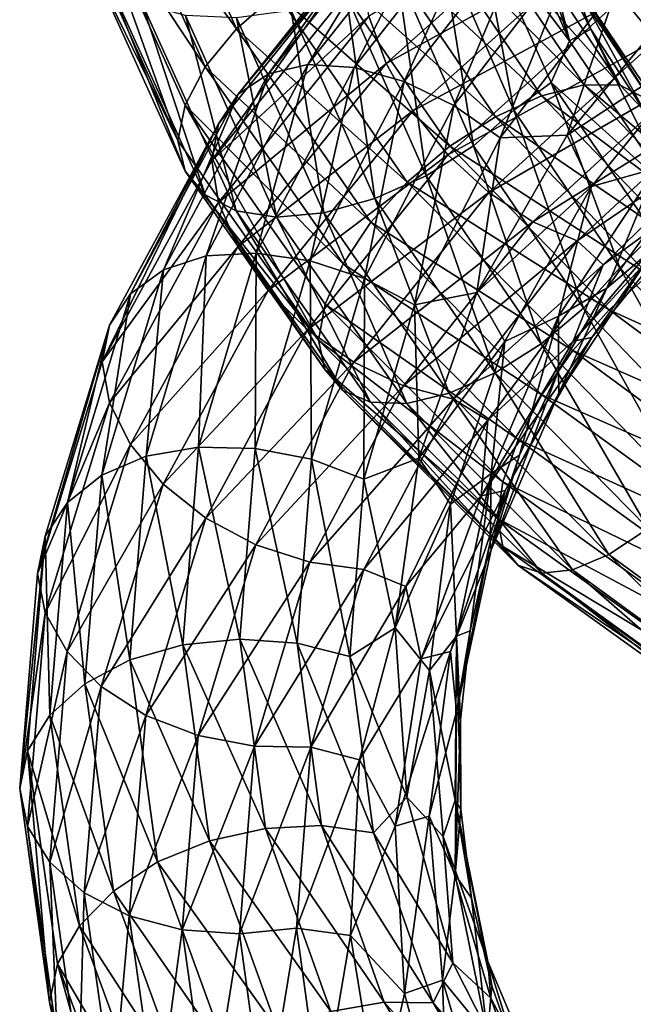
# Model space of a CAD drawing. Header units: metres. Extents: x -109 to 109, y -452 to 89.
# Tile 361 of 656: x -19 to -11, y -68 to -55. Entities that reach past the tile are written whole.
import ezdxf

# ---------------------------------------------------------------- set-up
doc = ezdxf.new("R2010")
doc.units = ezdxf.units.M
doc.layers.add('solid_K244270000C71_000', color=7, linetype='CONTINUOUS')
doc.layers.add('solid_k244270000c71_000_02', color=7, linetype='CONTINUOUS')

msp = doc.modelspace()

# ---------------------------------------------------------------- linework, layer by layer
at = {"layer": 'solid_K244270000C71_000'}
for points in [[(-17.457325, -52.710278, 802.658447), (-16.28578, -55.325188, 801.085754), (-17.874519, -53.138027, 802.952209)], [(-15.780968, -54.884029, 800.970581), (-16.28578, -55.325188, 801.085754), (-17.457325, -52.710278, 802.658447)], [(-17.874519, -53.138027, 802.952209), (-16.674976, -55.801666, 801.324402), (-18.142958, -53.586948, 803.332092)], [(-16.28578, -55.325188, 801.085754), (-16.674976, -55.801666, 801.324402), (-17.874519, -53.138027, 802.952209)], [(-18.142958, -53.586948, 803.332092), (-17.016459, -56.720245, 802.089355), (-18.240644, -54.017143, 803.778503)], [(-18.142958, -53.586948, 803.332092), (-16.925402, -56.279591, 801.6651), (-17.016459, -56.720245, 802.089355)], [(-16.674976, -55.801666, 801.324402), (-16.925402, -56.279591, 801.6651), (-18.142958, -53.586948, 803.332092)], [(-18.240644, -54.017143, 803.778503), (-17.016459, -56.720245, 802.089355), (-18.144806, -54.420773, 804.245544)], [(-14.62984, -54.177624, 828.425537), (-16.509466, -56.512505, 826.81604), (-16.594, -56.970428, 827.303833)], [(-18.144806, -54.420773, 804.245544), (-16.927126, -57.103004, 802.561279), (-17.877977, -54.758606, 804.7276)], [(-17.016459, -56.720245, 802.089355), (-16.927126, -57.103004, 802.561279), (-18.144806, -54.420773, 804.245544)], [(-17.877977, -54.758606, 804.7276), (-16.678204, -57.402386, 803.066589), (-17.462147, -55.012825, 805.180908)], [(-16.927126, -57.103004, 802.561279), (-16.678204, -57.402386, 803.066589), (-17.877977, -54.758606, 804.7276)], [(-15.780968, -54.884029, 800.970581), (-14.15202, -57.240681, 799.616028), (-16.28578, -55.325188, 801.085754)], [(-17.462147, -55.012825, 805.180908), (-16.290279, -57.600372, 803.562073), (-16.922134, -55.161518, 805.572388)], [(-16.678204, -57.402386, 803.066589), (-16.290279, -57.600372, 803.562073), (-17.462147, -55.012825, 805.180908)], [(-16.922134, -55.161518, 805.572388), (-15.786507, -57.678551, 804.012146), (-16.286814, -55.187733, 805.872498)], [(-16.290279, -57.600372, 803.562073), (-15.786507, -57.678551, 804.012146), (-16.922134, -55.161518, 805.572388)], [(-15.786507, -57.678551, 804.012146), (-15.193821, -57.623795, 804.384277), (-16.286814, -55.187733, 805.872498)], [(-16.28578, -55.325188, 801.085754), (-14.604726, -57.741615, 799.668884), (-16.674976, -55.801666, 801.324402)], [(-14.15202, -57.240681, 799.616028), (-14.604726, -57.741615, 799.668884), (-16.28578, -55.325188, 801.085754)], [(-16.674976, -55.801666, 801.324402), (-14.953749, -58.262466, 799.856689), (-16.925402, -56.279591, 801.6651)], [(-14.604726, -57.741615, 799.668884), (-14.953749, -58.262466, 799.856689), (-16.674976, -55.801666, 801.324402)], [(-15.885564, -55.890202, 825.769592), (-17.197189, -58.338905, 824.033386), (-16.265196, -56.143818, 826.292175)], [(-16.265196, -56.143818, 826.292175), (-17.608168, -58.635906, 824.498291), (-16.509466, -56.512505, 826.81604)], [(-17.197189, -58.338905, 824.033386), (-17.608168, -58.635906, 824.498291), (-16.265196, -56.143818, 826.292175)], [(-16.925402, -56.279591, 801.6651), (-15.259526, -59.215809, 800.565918), (-17.016459, -56.720245, 802.089355)], [(-14.953749, -58.262466, 799.856689), (-15.178324, -58.766815, 800.161316), (-16.925402, -56.279591, 801.6651)], [(-16.509466, -56.512505, 826.81604), (-17.963097, -59.488453, 825.453003), (-16.594, -56.970428, 827.303833)], [(-16.509466, -56.512505, 826.81604), (-17.872606, -59.02993, 824.981567), (-17.963097, -59.488453, 825.453003)], [(-17.608168, -58.635906, 824.498291), (-17.872606, -59.02993, 824.981567), (-16.509466, -56.512505, 826.81604)], [(-17.016459, -56.720245, 802.089355), (-15.259526, -59.215809, 800.565918), (-16.927126, -57.103004, 802.561279)], [(-16.594, -56.970428, 827.303833), (-17.963097, -59.488453, 825.453003), (-16.511148, -57.494419, 827.711426)], [(-16.927126, -57.103004, 802.561279), (-15.179869, -59.580837, 801.041504), (-16.678204, -57.402386, 803.066589)], [(-15.259526, -59.215809, 800.565918), (-15.179869, -59.580837, 801.041504), (-16.927126, -57.103004, 802.561279)], [(-16.678204, -57.402386, 803.066589), (-14.956642, -59.84528, 801.568298), (-16.290279, -57.600372, 803.562073)], [(-15.179869, -59.580837, 801.041504), (-14.956642, -59.84528, 801.568298), (-16.678204, -57.402386, 803.066589)], [(-17.963097, -59.488453, 825.453003), (-17.874426, -60.000351, 825.86084), (-16.511148, -57.494419, 827.711426)], [(-16.511148, -57.494419, 827.711426), (-17.874426, -60.000351, 825.86084), (-16.268343, -58.050297, 828.030701)], [(-14.956642, -59.84528, 801.568298), (-14.60876, -59.992153, 802.1026), (-16.290279, -57.600372, 803.562073)], [(-17.874426, -60.000351, 825.86084), (-17.611574, -60.520451, 826.20575), (-16.268343, -58.050297, 828.030701)], [(-16.664125, -58.163475, 823.621887), (-17.412989, -60.66383, 821.811279), (-17.197189, -58.338905, 824.033386)], [(-16.758245, -60.552666, 821.570618), (-17.412989, -60.66383, 821.811279), (-16.664125, -58.163475, 823.621887)], [(-16.037539, -58.127708, 823.294922), (-16.758245, -60.552666, 821.570618), (-16.664125, -58.163475, 823.621887)], [(-17.197189, -58.338905, 824.033386), (-17.970009, -60.901443, 822.146851), (-17.608168, -58.635906, 824.498291)], [(-17.412989, -60.66383, 821.811279), (-17.970009, -60.901443, 822.146851), (-17.197189, -58.338905, 824.033386)], [(-17.608168, -58.635906, 824.498291), (-18.399454, -61.244125, 822.550232), (-17.872606, -59.02993, 824.981567)], [(-17.970009, -60.901443, 822.146851), (-18.399454, -61.244125, 822.550232), (-17.608168, -58.635906, 824.498291)], [(-17.872606, -59.02993, 824.981567), (-18.772438, -62.130226, 823.439453), (-17.963097, -59.488453, 825.453003)], [(-17.872606, -59.02993, 824.981567), (-18.675777, -61.664738, 822.990295), (-18.772438, -62.130226, 823.439453)], [(-18.399454, -61.244125, 822.550232), (-18.675777, -61.664738, 822.990295), (-17.872606, -59.02993, 824.981567)], [(-17.963097, -59.488453, 825.453003), (-18.772438, -62.130226, 823.439453), (-17.874426, -60.000351, 825.86084)], [(-18.772438, -62.130226, 823.439453), (-18.677679, -62.622677, 823.8526), (-17.874426, -60.000351, 825.86084)], [(-17.874426, -60.000351, 825.86084), (-18.677679, -62.622677, 823.8526), (-17.611574, -60.520451, 826.20575)], [(-18.677679, -62.622677, 823.8526), (-18.403015, -63.104839, 824.225159), (-17.611574, -60.520451, 826.20575)], [(-17.611574, -60.520451, 826.20575), (-18.403015, -63.104839, 824.225159), (-17.201941, -61.013031, 826.456177)], [(-16.758245, -60.552666, 821.570618), (-16.955965, -63.020744, 819.773438), (-17.412989, -60.66383, 821.811279)], [(-16.24205, -62.950851, 819.731567), (-16.955965, -63.020744, 819.773438), (-16.758245, -60.552666, 821.570618)], [(-16.052654, -60.567463, 821.435059), (-16.24205, -62.950851, 819.731567), (-16.758245, -60.552666, 821.570618)], [(-17.412989, -60.66383, 821.811279), (-17.618435, -63.208855, 819.924988), (-17.970009, -60.901443, 822.146851)], [(-16.955965, -63.020744, 819.773438), (-17.618435, -63.208855, 819.924988), (-17.412989, -60.66383, 821.811279)], [(-17.970009, -60.901443, 822.146851), (-18.182026, -63.509888, 820.182129), (-18.399454, -61.244125, 822.550232)], [(-17.618435, -63.208855, 819.924988), (-18.182026, -63.509888, 820.182129), (-17.970009, -60.901443, 822.146851)], [(-18.403015, -63.104839, 824.225159), (-17.974972, -63.54269, 824.524353), (-17.201941, -61.013031, 826.456177)], [(-17.201941, -61.013031, 826.456177), (-17.974972, -63.54269, 824.524353), (-16.669975, -61.440777, 826.591125)], [(-18.399454, -61.244125, 822.550232), (-18.616539, -63.899105, 820.522034), (-18.675777, -61.664738, 822.990295)], [(-18.182026, -63.509888, 820.182129), (-18.616539, -63.899105, 820.522034), (-18.399454, -61.244125, 822.550232)], [(-17.974972, -63.54269, 824.524353), (-17.419102, -63.902344, 824.72644), (-16.669975, -61.440777, 826.591125)], [(-18.675777, -61.664738, 822.990295), (-18.995094, -64.816437, 821.345947), (-18.772438, -62.130226, 823.439453)], [(-18.675777, -61.664738, 822.990295), (-18.896122, -64.346748, 820.917603), (-18.995094, -64.816437, 821.345947)], [(-18.616539, -63.899105, 820.522034), (-18.896122, -64.346748, 820.917603), (-18.675777, -61.664738, 822.990295)], [(-18.772438, -62.130226, 823.439453), (-18.995094, -64.816437, 821.345947), (-18.677679, -62.622677, 823.8526)], [(-18.995094, -64.816437, 821.345947), (-18.898046, -65.291695, 821.762634), (-18.677679, -62.622677, 823.8526)], [(-18.677679, -62.622677, 823.8526), (-18.898046, -65.291695, 821.762634), (-18.403015, -63.104839, 824.225159)], [(-16.24205, -62.950851, 819.731567), (-15.921534, -65.315086, 818.023621), (-16.955965, -63.020744, 819.773438)], [(-15.22196, -65.278961, 818.182495), (-15.921534, -65.315086, 818.023621), (-16.24205, -62.950851, 819.731567)], [(-15.528394, -62.999866, 819.798645), (-15.22196, -65.278961, 818.182495), (-16.24205, -62.950851, 819.731567)], [(-16.955965, -63.020744, 819.773438), (-16.621361, -65.468781, 817.97168), (-17.618435, -63.208855, 819.924988)], [(-15.921534, -65.315086, 818.023621), (-16.621361, -65.468781, 817.97168), (-16.955965, -63.020744, 819.773438)], [(-18.898046, -65.291695, 821.762634), (-18.620142, -65.735008, 822.16394), (-18.403015, -63.104839, 824.225159)], [(-18.403015, -63.104839, 824.225159), (-18.620142, -65.735008, 822.16394), (-17.974972, -63.54269, 824.524353)], [(-17.618435, -63.208855, 819.924988), (-17.270758, -65.732994, 818.034058), (-18.182026, -63.509888, 820.182129)], [(-16.621361, -65.468781, 817.97168), (-17.270758, -65.732994, 818.034058), (-17.618435, -63.208855, 819.924988)], [(-18.620142, -65.735008, 822.16394), (-18.187048, -66.11689, 822.51355), (-17.974972, -63.54269, 824.524353)], [(-18.182026, -63.509888, 820.182129), (-17.823227, -66.096733, 818.212646), (-18.616539, -63.899105, 820.522034)], [(-17.974972, -63.54269, 824.524353), (-18.187048, -66.11689, 822.51355), (-17.419102, -63.902344, 824.72644)], [(-17.270758, -65.732994, 818.034058), (-17.823227, -66.096733, 818.212646), (-18.182026, -63.509888, 820.182129)], [(-18.616539, -63.899105, 820.522034), (-18.249165, -66.531929, 818.489136), (-18.896122, -64.346748, 820.917603)], [(-17.823227, -66.096733, 818.212646), (-18.249165, -66.531929, 818.489136), (-18.616539, -63.899105, 820.522034)], [(-18.187048, -66.11689, 822.51355), (-17.624619, -66.406952, 822.785034), (-17.419102, -63.902344, 824.72644)], [(-17.419102, -63.902344, 824.72644), (-17.624619, -66.406952, 822.785034), (-16.765121, -64.154533, 824.812805)], [(-17.624619, -66.406952, 822.785034), (-16.962923, -66.579727, 822.956177), (-16.765121, -64.154533, 824.812805)], [(-18.896122, -64.346748, 820.917603), (-18.620613, -67.484665, 819.244019), (-18.995094, -64.816437, 821.345947)], [(-18.896122, -64.346748, 820.917603), (-18.523232, -67.006248, 818.840149), (-18.620613, -67.484665, 819.244019)], [(-18.249165, -66.531929, 818.489136), (-18.523232, -67.006248, 818.840149), (-18.896122, -64.346748, 820.917603)], [(-18.995094, -64.816437, 821.345947), (-18.620613, -67.484665, 819.244019), (-18.898046, -65.291695, 821.762634)], [(-18.898046, -65.291695, 821.762634), (-18.525118, -67.938164, 819.668091), (-18.620142, -65.735008, 822.16394)], [(-18.620613, -67.484665, 819.244019), (-18.525118, -67.938164, 819.668091), (-18.898046, -65.291695, 821.762634)], [(-15.921534, -65.315086, 818.023621), (-15.104782, -67.600304, 816.377441), (-16.621361, -65.468781, 817.97168)], [(-16.621361, -65.468781, 817.97168), (-15.768708, -67.834282, 816.234558), (-17.270758, -65.732994, 818.034058)], [(-15.104782, -67.600304, 816.377441), (-15.768708, -67.834282, 816.234558), (-16.621361, -65.468781, 817.97168)], [(-18.620142, -65.735008, 822.16394), (-18.252697, -68.342964, 820.098145), (-18.187048, -66.11689, 822.51355)], [(-18.525118, -67.938164, 819.668091), (-18.252697, -68.342964, 820.098145), (-18.620142, -65.735008, 822.16394)], [(-17.270758, -65.732994, 818.034058), (-16.384792, -68.171417, 816.210449), (-17.823227, -66.096733, 818.212646)], [(-15.768708, -67.834282, 816.234558), (-16.384792, -68.171417, 816.210449), (-17.270758, -65.732994, 818.034058)], [(-18.252697, -68.342964, 820.098145), (-17.82815, -68.669411, 820.498413), (-18.187048, -66.11689, 822.51355)], [(-17.823227, -66.096733, 818.212646), (-16.90892, -68.595215, 816.312866), (-18.249165, -66.531929, 818.489136)], [(-18.187048, -66.11689, 822.51355), (-17.82815, -68.669411, 820.498413), (-17.624619, -66.406952, 822.785034)], [(-16.384792, -68.171417, 816.210449), (-16.90892, -68.595215, 816.312866), (-17.823227, -66.096733, 818.212646)], [(-17.82815, -68.669411, 820.498413), (-17.276819, -68.890579, 820.839478), (-17.624619, -66.406952, 822.785034)], [(-17.624619, -66.406952, 822.785034), (-17.276819, -68.890579, 820.839478), (-16.962923, -66.579727, 822.956177)], [(-18.249165, -66.531929, 818.489136), (-17.313009, -69.07444, 816.527771), (-18.523232, -67.006248, 818.840149)], [(-16.90892, -68.595215, 816.312866), (-17.313009, -69.07444, 816.527771), (-18.249165, -66.531929, 818.489136)], [(-17.276819, -68.890579, 820.839478), (-16.628181, -68.984772, 821.095459), (-16.962923, -66.579727, 822.956177)], [(-16.962923, -66.579727, 822.956177), (-16.628181, -68.984772, 821.095459), (-16.249268, -66.630356, 823.022034)], [(-16.628181, -68.984772, 821.095459), (-15.928608, -68.952477, 821.255188), (-16.249268, -66.630356, 823.022034)], [(-18.523232, -67.006248, 818.840149), (-17.666725, -70.055733, 817.219971), (-18.620613, -67.484665, 819.244019)], [(-18.523232, -67.006248, 818.840149), (-17.573015, -69.574265, 816.835632), (-17.666725, -70.055733, 817.219971)], [(-17.313009, -69.07444, 816.527771), (-17.573015, -69.574265, 816.835632), (-18.523232, -67.006248, 818.840149)], [(-18.620613, -67.484665, 819.244019), (-17.666725, -70.055733, 817.219971), (-18.525118, -67.938164, 819.668091)]]:
    msp.add_3dface(points, dxfattribs=at)
at = {"layer": 'solid_k244270000c71_000_02'}
for points in [[(-13.008659, -53.465248, 805.182495), (-12.121258, -55.47496, 804.11377), (-12.869563, -53.152149, 804.670898)], [(-12.121258, -55.47496, 804.11377), (-12.420195, -54.2607, 804.085754), (-12.869563, -53.152149, 804.670898)], [(-13.008659, -53.465248, 805.182495), (-13.259777, -53.970875, 805.532288), (-12.121258, -55.47496, 804.11377)], [(-14.076969, -53.618393, 827.290344), (-15.885564, -55.890202, 825.769592), (-14.41338, -53.832249, 827.86499)], [(-15.393156, -55.77375, 825.286987), (-15.885564, -55.890202, 825.769592), (-14.076969, -53.618393, 827.290344)], [(-13.640623, -53.555893, 826.74353), (-15.393156, -55.77375, 825.286987), (-14.076969, -53.618393, 827.290344)], [(-14.814359, -55.809441, 824.879333), (-15.393156, -55.77375, 825.286987), (-13.640623, -53.555893, 826.74353)], [(-13.127723, -53.65686, 826.263184), (-14.814359, -55.809441, 824.879333), (-13.640623, -53.555893, 826.74353)], [(-14.190615, -55.98576, 824.568359), (-14.814359, -55.809441, 824.879333), (-13.127723, -53.65686, 826.263184)], [(-14.63133, -55.169617, 829.335999), (-14.416169, -55.757957, 829.632263), (-12.113534, -53.703251, 830.948608)], [(-12.113534, -53.703251, 830.948608), (-14.416169, -55.757957, 829.632263), (-11.83178, -54.335377, 831.078064)], [(-12.574992, -53.9049, 825.875977), (-14.190615, -55.98576, 824.568359), (-13.127723, -53.65686, 826.263184)], [(-14.41338, -53.832249, 827.86499), (-16.265196, -56.143818, 826.292175), (-14.62984, -54.177624, 828.425537)], [(-15.885564, -55.890202, 825.769592), (-16.265196, -56.143818, 826.292175), (-14.41338, -53.832249, 827.86499)], [(-11.465886, -54.93718, 831.045959), (-11.035413, -55.466228, 830.845947), (-8.591547, -53.824375, 831.711121)], [(-13.567096, -56.284809, 824.372131), (-14.190615, -55.98576, 824.568359), (-12.574992, -53.9049, 825.875977)], [(-13.316216, -53.974567, 801.791382), (-11.941686, -56.025642, 800.717834), (-13.908901, -54.036999, 801.4198)], [(-13.73895, -54.218914, 805.924072), (-12.816942, -56.341625, 804.743652), (-13.259777, -53.970875, 805.532288)], [(-12.022462, -54.276699, 825.605103), (-13.567096, -56.284809, 824.372131), (-12.574992, -53.9049, 825.875977)], [(-11.489914, -56.032524, 801.224976), (-11.941686, -56.025642, 800.717834), (-13.316216, -53.974567, 801.791382)], [(-12.812444, -54.045925, 802.245056), (-11.489914, -56.032524, 801.224976), (-13.316216, -53.974567, 801.791382)], [(-12.816942, -56.341625, 804.743652), (-12.35021, -55.998455, 804.433655), (-13.259777, -53.970875, 805.532288)], [(-12.121258, -55.47496, 804.11377), (-13.259777, -53.970875, 805.532288), (-12.35021, -55.998455, 804.433655)], [(-13.908901, -54.036999, 801.4198), (-12.473193, -56.162933, 800.28125), (-14.548129, -54.221195, 801.14917)], [(-11.941686, -56.025642, 800.717834), (-12.473193, -56.162933, 800.28125), (-13.908901, -54.036999, 801.4198)], [(-12.374939, -54.330578, 802.700073), (-11.489914, -56.032524, 801.224976), (-12.812444, -54.045925, 802.245056)], [(-14.62984, -54.177624, 828.425537), (-16.594, -56.970428, 827.303833), (-14.700625, -54.627518, 828.933472)], [(-16.265196, -56.143818, 826.292175), (-16.509466, -56.512505, 826.81604), (-14.62984, -54.177624, 828.425537)], [(-14.548129, -54.221195, 801.14917), (-13.046438, -56.426956, 799.938782), (-15.187588, -54.509373, 800.994568)], [(-12.473193, -56.162933, 800.28125), (-13.046438, -56.426956, 799.938782), (-14.548129, -54.221195, 801.14917)], [(-14.280077, -54.599148, 806.10083), (-13.321754, -56.786945, 804.852356), (-13.73895, -54.218914, 805.924072)], [(-13.321754, -56.786945, 804.852356), (-12.816942, -56.341625, 804.743652), (-13.73895, -54.218914, 805.924072)], [(-14.416169, -55.757957, 829.632263), (-14.080857, -56.349274, 829.796509), (-11.83178, -54.335377, 831.078064)], [(-11.83178, -54.335377, 831.078064), (-14.080857, -56.349274, 829.796509), (-11.465886, -54.93718, 831.045959)], [(-12.988975, -56.688961, 824.308289), (-13.567096, -56.284809, 824.372131), (-12.022462, -54.276699, 825.605103)], [(-11.510161, -54.749226, 825.473694), (-12.988975, -56.688961, 824.308289), (-12.022462, -54.276699, 825.605103)], [(-12.121258, -55.47496, 804.11377), (-11.857136, -55.331352, 803.53009), (-12.420195, -54.2607, 804.085754)], [(-12.125144, -54.631546, 803.212463), (-12.420195, -54.2607, 804.085754), (-11.857136, -55.331352, 803.53009)], [(-12.374939, -54.330578, 802.700073), (-11.092404, -56.238026, 801.73584), (-11.489914, -56.032524, 801.224976)], [(-12.125144, -54.631546, 803.212463), (-11.092404, -56.238026, 801.73584), (-12.374939, -54.330578, 802.700073)], [(-15.187588, -54.509373, 800.994568), (-13.619891, -56.794014, 799.710449), (-15.780968, -54.884029, 800.970581)], [(-13.046438, -56.426956, 799.938782), (-13.619891, -56.794014, 799.710449), (-15.187588, -54.509373, 800.994568)], [(-14.916142, -54.896275, 806.146912), (-13.915133, -57.161724, 804.820679), (-14.280077, -54.599148, 806.10083)], [(-13.915133, -57.161724, 804.820679), (-13.321754, -56.786945, 804.852356), (-14.280077, -54.599148, 806.10083)], [(-14.700625, -54.627518, 828.933472), (-16.594, -56.970428, 827.303833), (-14.63133, -55.169617, 829.335999)], [(-12.125144, -54.631546, 803.212463), (-11.857136, -55.331352, 803.53009), (-11.184837, -56.356232, 803.011475)], [(-12.125144, -54.631546, 803.212463), (-11.184837, -56.356232, 803.011475), (-10.868311, -56.504871, 802.271301)], [(-12.125144, -54.631546, 803.212463), (-10.868311, -56.504871, 802.271301), (-11.092404, -56.238026, 801.73584)], [(-11.510161, -54.749226, 825.473694), (-12.150691, -56.654633, 824.70575), (-12.988975, -56.688961, 824.308289)], [(-11.510161, -54.749226, 825.473694), (-10.647613, -54.837605, 825.751648), (-12.150691, -56.654633, 824.70575)], [(-10.395752, -55.506035, 825.870422), (-12.150691, -56.654633, 824.70575), (-10.647613, -54.837605, 825.751648)], [(-13.619891, -56.794014, 799.710449), (-14.15202, -57.240681, 799.616028), (-15.780968, -54.884029, 800.970581)], [(-15.601602, -55.09594, 806.067383), (-14.554593, -57.446144, 804.659119), (-14.916142, -54.896275, 806.146912)], [(-14.554593, -57.446144, 804.659119), (-13.915133, -57.161724, 804.820679), (-14.916142, -54.896275, 806.146912)], [(-14.080857, -56.349274, 829.796509), (-13.645411, -56.900078, 829.8125), (-11.465886, -54.93718, 831.045959)], [(-11.465886, -54.93718, 831.045959), (-13.645411, -56.900078, 829.8125), (-11.035413, -55.466228, 830.845947)], [(-16.286814, -55.187733, 805.872498), (-15.193821, -57.623795, 804.384277), (-15.601602, -55.09594, 806.067383)], [(-15.193821, -57.623795, 804.384277), (-14.554593, -57.446144, 804.659119), (-15.601602, -55.09594, 806.067383)], [(-16.594, -56.970428, 827.303833), (-16.511148, -57.494419, 827.711426), (-14.63133, -55.169617, 829.335999)], [(-14.63133, -55.169617, 829.335999), (-16.511148, -57.494419, 827.711426), (-14.416169, -55.757957, 829.632263)], [(-12.121258, -55.47496, 804.11377), (-10.864267, -57.339283, 803.162415), (-11.857136, -55.331352, 803.53009)], [(-10.864267, -57.339283, 803.162415), (-11.184837, -56.356232, 803.011475), (-11.857136, -55.331352, 803.53009)], [(-13.645411, -56.900078, 829.8125), (-13.133111, -57.370701, 829.671448), (-11.035413, -55.466228, 830.845947)], [(-11.035413, -55.466228, 830.845947), (-13.133111, -57.370701, 829.671448), (-10.571136, -55.893318, 830.500793)], [(-12.121258, -55.47496, 804.11377), (-12.35021, -55.998455, 804.433655), (-10.864267, -57.339283, 803.162415)], [(-10.395752, -55.506035, 825.870422), (-11.846055, -57.296837, 824.848694), (-12.150691, -56.654633, 824.70575)], [(-11.033967, -57.068111, 825.61908), (-11.846055, -57.296837, 824.848694), (-10.395752, -55.506035, 825.870422)], [(-15.393156, -55.77375, 825.286987), (-16.664125, -58.163475, 823.621887), (-15.885564, -55.890202, 825.769592)], [(-16.037539, -58.127708, 823.294922), (-16.664125, -58.163475, 823.621887), (-15.393156, -55.77375, 825.286987)], [(-16.511148, -57.494419, 827.711426), (-16.268343, -58.050297, 828.030701), (-14.416169, -55.757957, 829.632263)], [(-14.416169, -55.757957, 829.632263), (-16.268343, -58.050297, 828.030701), (-14.080857, -56.349274, 829.796509)], [(-14.814359, -55.809441, 824.879333), (-16.037539, -58.127708, 823.294922), (-15.393156, -55.77375, 825.286987)], [(-15.362293, -58.225464, 823.068726), (-16.037539, -58.127708, 823.294922), (-14.814359, -55.809441, 824.879333)], [(-14.190615, -55.98576, 824.568359), (-15.362293, -58.225464, 823.068726), (-14.814359, -55.809441, 824.879333)], [(-16.664125, -58.163475, 823.621887), (-17.197189, -58.338905, 824.033386), (-15.885564, -55.890202, 825.769592)], [(-13.133111, -57.370701, 829.671448), (-12.58058, -57.735943, 829.391785), (-10.571136, -55.893318, 830.500793)], [(-10.571136, -55.893318, 830.500793), (-12.58058, -57.735943, 829.391785), (-10.10669, -56.19297, 830.040771)], [(-14.687292, -58.444763, 822.955383), (-15.362293, -58.225464, 823.068726), (-14.190615, -55.98576, 824.568359)], [(-13.567096, -56.284809, 824.372131), (-14.687292, -58.444763, 822.955383), (-14.190615, -55.98576, 824.568359)], [(-12.816942, -56.341625, 804.743652), (-11.493948, -58.310589, 803.688354), (-12.35021, -55.998455, 804.433655)], [(-11.941686, -56.025642, 800.717834), (-10.1937, -57.864048, 799.819397), (-12.473193, -56.162933, 800.28125)], [(-11.493948, -58.310589, 803.688354), (-11.067486, -57.878475, 803.454956), (-12.35021, -55.998455, 804.433655)], [(-10.864267, -57.339283, 803.162415), (-12.35021, -55.998455, 804.433655), (-11.067486, -57.878475, 803.454956)], [(-9.808057, -57.81488, 800.373718), (-10.1937, -57.864048, 799.819397), (-11.941686, -56.025642, 800.717834)], [(-11.489914, -56.032524, 801.224976), (-9.808057, -57.81488, 800.373718), (-11.941686, -56.025642, 800.717834)], [(-11.092404, -56.238026, 801.73584), (-9.808057, -57.81488, 800.373718), (-11.489914, -56.032524, 801.224976)], [(-12.473193, -56.162933, 800.28125), (-10.647407, -58.066452, 799.325378), (-13.046438, -56.426956, 799.938782)], [(-12.58058, -57.735943, 829.391785), (-12.027849, -57.974625, 828.998718), (-10.10669, -56.19297, 830.040771)], [(-10.1937, -57.864048, 799.819397), (-10.647407, -58.066452, 799.325378), (-12.473193, -56.162933, 800.28125)], [(-10.10669, -56.19297, 830.040771), (-12.027849, -57.974625, 828.998718), (-9.890647, -56.5163, 829.402344)], [(-16.925402, -56.279591, 801.6651), (-15.178324, -58.766815, 800.161316), (-15.259526, -59.215809, 800.565918)], [(-14.061438, -58.773907, 822.966736), (-14.687292, -58.444763, 822.955383), (-13.567096, -56.284809, 824.372131)], [(-12.988975, -56.688961, 824.308289), (-14.061438, -58.773907, 822.966736), (-13.567096, -56.284809, 824.372131)], [(-16.268343, -58.050297, 828.030701), (-15.889952, -58.594582, 828.235657), (-14.080857, -56.349274, 829.796509)], [(-14.080857, -56.349274, 829.796509), (-15.889952, -58.594582, 828.235657), (-13.645411, -56.900078, 829.8125)], [(-13.046438, -56.426956, 799.938782), (-11.136742, -58.399944, 798.919434), (-13.619891, -56.794014, 799.710449)], [(-13.321754, -56.786945, 804.852356), (-11.946653, -58.81514, 803.734253), (-12.816942, -56.341625, 804.743652)], [(-10.647407, -58.066452, 799.325378), (-11.136742, -58.399944, 798.919434), (-13.046438, -56.426956, 799.938782)], [(-11.946653, -58.81514, 803.734253), (-11.493948, -58.310589, 803.688354), (-12.816942, -56.341625, 804.743652)], [(-12.027849, -57.974625, 828.998718), (-11.700646, -58.273186, 828.391663), (-9.890647, -56.5163, 829.402344)], [(-9.890647, -56.5163, 829.402344), (-11.700646, -58.273186, 828.391663), (-10.555459, -57.444092, 828.291748)], [(-12.988975, -56.688961, 824.308289), (-13.282457, -58.620571, 823.481018), (-14.061438, -58.773907, 822.966736)], [(-11.846055, -57.296837, 824.848694), (-13.282457, -58.620571, 823.481018), (-12.150691, -56.654633, 824.70575)], [(-12.988975, -56.688961, 824.308289), (-12.150691, -56.654633, 824.70575), (-13.282457, -58.620571, 823.481018)], [(-13.619891, -56.794014, 799.710449), (-11.626254, -58.83567, 798.625977), (-14.15202, -57.240681, 799.616028)], [(-13.915133, -57.161724, 804.820679), (-12.478783, -59.260578, 803.630859), (-13.321754, -56.786945, 804.852356)], [(-11.136742, -58.399944, 798.919434), (-11.626254, -58.83567, 798.625977), (-13.619891, -56.794014, 799.710449)], [(-12.478783, -59.260578, 803.630859), (-11.946653, -58.81514, 803.734253), (-13.321754, -56.786945, 804.852356)], [(-15.889952, -58.594582, 828.235657), (-15.398559, -59.086727, 828.307922), (-13.645411, -56.900078, 829.8125)], [(-13.645411, -56.900078, 829.8125), (-15.398559, -59.086727, 828.307922), (-13.133111, -57.370701, 829.671448)], [(-14.554593, -57.446144, 804.659119), (-13.052236, -59.622086, 803.393799), (-13.915133, -57.161724, 804.820679)], [(-13.052236, -59.622086, 803.393799), (-12.478783, -59.260578, 803.630859), (-13.915133, -57.161724, 804.820679)], [(-11.033967, -57.068111, 825.61908), (-11.657866, -58.56633, 825.448608), (-12.258854, -58.916916, 824.516418)], [(-11.033967, -57.068111, 825.61908), (-12.258854, -58.916916, 824.516418), (-11.846055, -57.296837, 824.848694)], [(-11.033967, -57.068111, 825.61908), (-10.944094, -57.576462, 826.029663), (-11.657866, -58.56633, 825.448608)], [(-14.15202, -57.240681, 799.616028), (-12.080492, -59.345051, 798.469299), (-14.604726, -57.741615, 799.668884)], [(-11.626254, -58.83567, 798.625977), (-12.080492, -59.345051, 798.469299), (-14.15202, -57.240681, 799.616028)], [(-11.846055, -57.296837, 824.848694), (-12.929875, -59.231148, 823.653259), (-13.282457, -58.620571, 823.481018)], [(-12.258854, -58.916916, 824.516418), (-12.929875, -59.231148, 823.653259), (-11.846055, -57.296837, 824.848694)], [(-15.398559, -59.086727, 828.307922), (-14.820438, -59.490253, 828.235718), (-13.133111, -57.370701, 829.671448)], [(-13.133111, -57.370701, 829.671448), (-14.820438, -59.490253, 828.235718), (-12.58058, -57.735943, 829.391785)], [(-12.075835, -59.229092, 827.228027), (-11.845931, -59.180672, 826.575989), (-10.398786, -57.40728, 827.617065)], [(-10.555459, -57.444092, 828.291748), (-12.075835, -59.229092, 827.228027), (-10.398786, -57.40728, 827.617065)], [(-10.398786, -57.40728, 827.617065), (-11.845931, -59.180672, 826.575989), (-11.033219, -58.039371, 826.512878)], [(-15.193821, -57.623795, 804.384277), (-13.625481, -59.877827, 803.045105), (-14.554593, -57.446144, 804.659119)], [(-13.625481, -59.877827, 803.045105), (-13.052236, -59.622086, 803.393799), (-14.554593, -57.446144, 804.659119)], [(-11.700646, -58.273186, 828.391663), (-12.075835, -59.229092, 827.228027), (-10.555459, -57.444092, 828.291748)], [(-16.290279, -57.600372, 803.562073), (-14.60876, -59.992153, 802.1026), (-15.786507, -57.678551, 804.012146)], [(-15.786507, -57.678551, 804.012146), (-14.156987, -60.006218, 802.606628), (-15.193821, -57.623795, 804.384277)], [(-14.60876, -59.992153, 802.1026), (-14.156987, -60.006218, 802.606628), (-15.786507, -57.678551, 804.012146)], [(-14.156987, -60.006218, 802.606628), (-13.625481, -59.877827, 803.045105), (-15.193821, -57.623795, 804.384277)], [(-11.033219, -58.039371, 826.512878), (-11.657866, -58.56633, 825.448608), (-10.944094, -57.576462, 826.029663)], [(-14.604726, -57.741615, 799.668884), (-12.466932, -59.898079, 798.467041), (-14.953749, -58.262466, 799.856689)], [(-14.820438, -59.490253, 828.235718), (-14.196919, -59.78455, 828.032349), (-12.58058, -57.735943, 829.391785)], [(-12.080492, -59.345051, 798.469299), (-12.466932, -59.898079, 798.467041), (-14.604726, -57.741615, 799.668884)], [(-12.58058, -57.735943, 829.391785), (-14.196919, -59.78455, 828.032349), (-12.027849, -57.974625, 828.998718)], [(-11.493948, -58.310589, 803.688354), (-9.811501, -60.078236, 802.805603), (-11.067486, -57.878475, 803.454956)], [(-14.196919, -59.78455, 828.032349), (-13.573174, -59.953358, 827.717346), (-12.027849, -57.974625, 828.998718)], [(-12.027849, -57.974625, 828.998718), (-13.573174, -59.953358, 827.717346), (-11.700646, -58.273186, 828.391663)], [(-11.033219, -58.039371, 826.512878), (-12.257858, -59.879242, 825.399719), (-11.657866, -58.56633, 825.448608)], [(-11.845931, -59.180672, 826.575989), (-12.257858, -59.879242, 825.399719), (-11.033219, -58.039371, 826.512878)], [(-16.268343, -58.050297, 828.030701), (-17.611574, -60.520451, 826.20575), (-15.889952, -58.594582, 828.235657)], [(-16.052654, -60.567463, 821.435059), (-16.758245, -60.552666, 821.570618), (-16.037539, -58.127708, 823.294922)], [(-15.362293, -58.225464, 823.068726), (-16.052654, -60.567463, 821.435059), (-16.037539, -58.127708, 823.294922)], [(-15.34732, -60.702518, 821.4104), (-16.052654, -60.567463, 821.435059), (-15.362293, -58.225464, 823.068726)], [(-14.687292, -58.444763, 822.955383), (-15.34732, -60.702518, 821.4104), (-15.362293, -58.225464, 823.068726)], [(-14.953749, -58.262466, 799.856689), (-12.764866, -60.457623, 798.609863), (-15.178324, -58.766815, 800.161316)], [(-12.466932, -59.898079, 798.467041), (-12.764866, -60.457623, 798.609863), (-14.953749, -58.262466, 799.856689)], [(-13.573174, -59.953358, 827.717346), (-13.14212, -60.215427, 827.155518), (-11.700646, -58.273186, 828.391663)], [(-11.700646, -58.273186, 828.391663), (-13.14212, -60.215427, 827.155518), (-12.075835, -59.229092, 827.228027)], [(-11.946653, -58.81514, 803.734253), (-10.19794, -60.634396, 802.795959), (-11.493948, -58.310589, 803.688354)], [(-11.136742, -58.399944, 798.919434), (-8.878335, -60.091621, 798.139099), (-11.626254, -58.83567, 798.625977)], [(-10.19794, -60.634396, 802.795959), (-9.811501, -60.078236, 802.805603), (-11.493948, -58.310589, 803.688354)], [(-14.69334, -60.952393, 821.502258), (-15.34732, -60.702518, 821.4104), (-14.687292, -58.444763, 822.955383)], [(-14.061438, -58.773907, 822.966736), (-14.69334, -60.952393, 821.502258), (-14.687292, -58.444763, 822.955383)], [(-17.611574, -60.520451, 826.20575), (-17.201941, -61.013031, 826.456177), (-15.889952, -58.594582, 828.235657)], [(-15.889952, -58.594582, 828.235657), (-17.201941, -61.013031, 826.456177), (-15.398559, -59.086727, 828.307922)], [(-14.061438, -58.773907, 822.966736), (-13.282457, -58.620571, 823.481018), (-14.005707, -60.68869, 822.125305)], [(-12.929875, -59.231148, 823.653259), (-14.005707, -60.68869, 822.125305), (-13.282457, -58.620571, 823.481018)], [(-12.257858, -59.879242, 825.399719), (-12.260468, -59.592869, 824.820007), (-11.657866, -58.56633, 825.448608)], [(-12.258854, -58.916916, 824.516418), (-11.657866, -58.56633, 825.448608), (-12.260468, -59.592869, 824.820007)], [(-15.178324, -58.766815, 800.161316), (-12.956569, -60.985062, 798.882446), (-15.259526, -59.215809, 800.565918)], [(-12.764866, -60.457623, 798.609863), (-12.956569, -60.985062, 798.882446), (-15.178324, -58.766815, 800.161316)], [(-14.061438, -58.773907, 822.966736), (-14.005707, -60.68869, 822.125305), (-14.69334, -60.952393, 821.502258)], [(-12.478783, -59.260578, 803.630859), (-10.652178, -61.14135, 802.629089), (-11.946653, -58.81514, 803.734253)], [(-11.626254, -58.83567, 798.625977), (-9.268579, -60.583691, 797.791199), (-12.080492, -59.345051, 798.469299)], [(-10.652178, -61.14135, 802.629089), (-10.19794, -60.634396, 802.795959), (-11.946653, -58.81514, 803.734253)], [(-8.878335, -60.091621, 798.139099), (-9.268579, -60.583691, 797.791199), (-11.626254, -58.83567, 798.625977)], [(-12.258854, -58.916916, 824.516418), (-12.747632, -60.651497, 824.149902), (-13.101052, -60.881199, 823.268433)], [(-12.258854, -58.916916, 824.516418), (-13.101052, -60.881199, 823.268433), (-12.929875, -59.231148, 823.653259)], [(-12.258854, -58.916916, 824.516418), (-12.260468, -59.592869, 824.820007), (-12.747632, -60.651497, 824.149902)], [(-17.201941, -61.013031, 826.456177), (-16.669975, -61.440777, 826.591125), (-15.398559, -59.086727, 828.307922)], [(-15.398559, -59.086727, 828.307922), (-16.669975, -61.440777, 826.591125), (-14.820438, -59.490253, 828.235718)], [(-15.259526, -59.215809, 800.565918), (-13.024238, -61.44165, 799.269653), (-15.179869, -59.580837, 801.041504)], [(-12.956569, -60.985062, 798.882446), (-13.024238, -61.44165, 799.269653), (-15.259526, -59.215809, 800.565918)], [(-12.929875, -59.231148, 823.653259), (-13.611416, -61.262733, 822.331848), (-14.005707, -60.68869, 822.125305)], [(-13.101052, -60.881199, 823.268433), (-13.611416, -61.262733, 822.331848), (-12.929875, -59.231148, 823.653259)], [(-13.229025, -61.161846, 825.980957), (-12.928594, -61.094803, 825.360229), (-11.845931, -59.180672, 826.575989)], [(-12.075835, -59.229092, 827.228027), (-13.229025, -61.161846, 825.980957), (-11.845931, -59.180672, 826.575989)], [(-13.14212, -60.215427, 827.155518), (-13.229025, -61.161846, 825.980957), (-12.075835, -59.229092, 827.228027)], [(-13.052236, -59.622086, 803.393799), (-11.14169, -61.56995, 802.325317), (-12.478783, -59.260578, 803.630859)], [(-11.845931, -59.180672, 826.575989), (-12.928594, -61.094803, 825.360229), (-12.257858, -59.879242, 825.399719)], [(-11.14169, -61.56995, 802.325317), (-10.652178, -61.14135, 802.629089), (-12.478783, -59.260578, 803.630859)], [(-12.080492, -59.345051, 798.469299), (-9.630704, -61.144577, 797.582458), (-12.466932, -59.898079, 798.467041)], [(-9.268579, -60.583691, 797.791199), (-9.630704, -61.144577, 797.582458), (-12.080492, -59.345051, 798.469299)], [(-16.669975, -61.440777, 826.591125), (-16.044121, -61.770718, 826.59552), (-14.820438, -59.490253, 828.235718)], [(-14.820438, -59.490253, 828.235718), (-16.044121, -61.770718, 826.59552), (-14.196919, -59.78455, 828.032349)], [(-15.179869, -59.580837, 801.041504), (-12.957888, -61.791096, 799.748413), (-14.956642, -59.84528, 801.568298)], [(-13.024238, -61.44165, 799.269653), (-12.957888, -61.791096, 799.748413), (-15.179869, -59.580837, 801.041504)], [(-13.625481, -59.877827, 803.045105), (-11.631026, -61.893616, 801.911499), (-13.052236, -59.622086, 803.393799)], [(-13.100591, -61.833572, 824.140625), (-12.747632, -60.651497, 824.149902), (-12.260468, -59.592869, 824.820007)], [(-12.257858, -59.879242, 825.399719), (-13.100591, -61.833572, 824.140625), (-12.260468, -59.592869, 824.820007)], [(-11.631026, -61.893616, 801.911499), (-11.14169, -61.56995, 802.325317), (-13.052236, -59.622086, 803.393799)], [(-16.044121, -61.770718, 826.59552), (-15.36912, -61.987267, 826.476929), (-14.196919, -59.78455, 828.032349)], [(-14.196919, -59.78455, 828.032349), (-15.36912, -61.987267, 826.476929), (-13.573174, -59.953358, 827.717346)], [(-14.956642, -59.84528, 801.568298), (-12.767336, -62.025227, 800.294128), (-14.60876, -59.992153, 802.1026)], [(-12.957888, -61.791096, 799.748413), (-12.767336, -62.025227, 800.294128), (-14.956642, -59.84528, 801.568298)], [(-14.156987, -60.006218, 802.606628), (-12.084732, -62.086037, 801.414368), (-13.625481, -59.877827, 803.045105)], [(-12.084732, -62.086037, 801.414368), (-11.631026, -61.893616, 801.911499), (-13.625481, -59.877827, 803.045105)], [(-12.928594, -61.094803, 825.360229), (-13.100591, -61.833572, 824.140625), (-12.257858, -59.879242, 825.399719)], [(-15.36912, -61.987267, 826.476929), (-14.693873, -62.079556, 826.248535), (-13.573174, -59.953358, 827.717346)], [(-13.573174, -59.953358, 827.717346), (-14.693873, -62.079556, 826.248535), (-13.14212, -60.215427, 827.155518)], [(-14.60876, -59.992153, 802.1026), (-12.470375, -62.127697, 800.862671), (-14.156987, -60.006218, 802.606628)], [(-12.767336, -62.025227, 800.294128), (-12.470375, -62.127697, 800.862671), (-14.60876, -59.992153, 802.1026)], [(-12.470375, -62.127697, 800.862671), (-12.084732, -62.086037, 801.414368), (-14.156987, -60.006218, 802.606628)], [(-12.466932, -59.898079, 798.467041), (-9.938777, -61.740433, 797.533997), (-12.764866, -60.457623, 798.609863)], [(-9.630704, -61.144577, 797.582458), (-9.938777, -61.740433, 797.533997), (-12.466932, -59.898079, 798.467041)], [(-14.693873, -62.079556, 826.248535), (-14.168239, -62.294697, 825.744446), (-13.14212, -60.215427, 827.155518)], [(-13.14212, -60.215427, 827.155518), (-14.168239, -62.294697, 825.744446), (-13.229025, -61.161846, 825.980957)], [(-12.764866, -60.457623, 798.609863), (-10.176293, -62.331852, 797.639099), (-12.956569, -60.985062, 798.882446)], [(-9.938777, -61.740433, 797.533997), (-10.176293, -62.331852, 797.639099), (-12.764866, -60.457623, 798.609863)], [(-15.528394, -62.999866, 819.798645), (-16.24205, -62.950851, 819.731567), (-16.052654, -60.567463, 821.435059)], [(-15.34732, -60.702518, 821.4104), (-15.528394, -62.999866, 819.798645), (-16.052654, -60.567463, 821.435059)], [(-14.866698, -63.168755, 819.973694), (-15.528394, -62.999866, 819.798645), (-15.34732, -60.702518, 821.4104)], [(-14.69334, -60.952393, 821.502258), (-14.866698, -63.168755, 819.973694), (-15.34732, -60.702518, 821.4104)], [(-14.69334, -60.952393, 821.502258), (-14.005707, -60.68869, 822.125305), (-14.301455, -62.80764, 820.69281)], [(-13.611416, -61.262733, 822.331848), (-14.301455, -62.80764, 820.69281), (-14.005707, -60.68869, 822.125305)], [(-13.100591, -61.833572, 824.140625), (-13.116514, -61.737625, 823.444458), (-12.747632, -60.651497, 824.149902)], [(-13.101052, -60.881199, 823.268433), (-12.747632, -60.651497, 824.149902), (-13.116514, -61.737625, 823.444458)], [(-14.69334, -60.952393, 821.502258), (-14.301455, -62.80764, 820.69281), (-14.866698, -63.168755, 819.973694)], [(-13.101052, -60.881199, 823.268433), (-13.536397, -62.912704, 821.926147), (-13.611416, -61.262733, 822.331848)], [(-13.101052, -60.881199, 823.268433), (-13.364086, -62.844521, 822.711365), (-13.536397, -62.912704, 821.926147)], [(-13.101052, -60.881199, 823.268433), (-13.116514, -61.737625, 823.444458), (-13.364086, -62.844521, 822.711365)], [(-12.956569, -60.985062, 798.882446), (-10.329122, -62.87838, 797.884827), (-13.024238, -61.44165, 799.269653)], [(-10.176293, -62.331852, 797.639099), (-10.329122, -62.87838, 797.884827), (-12.956569, -60.985062, 798.882446)], [(-13.977084, -63.197018, 824.59845), (-13.611173, -63.104404, 824.0177), (-12.928594, -61.094803, 825.360229)], [(-13.229025, -61.161846, 825.980957), (-13.977084, -63.197018, 824.59845), (-12.928594, -61.094803, 825.360229)], [(-12.928594, -61.094803, 825.360229), (-13.611173, -63.104404, 824.0177), (-13.100591, -61.833572, 824.140625)], [(-14.168239, -62.294697, 825.744446), (-13.977084, -63.197018, 824.59845), (-13.229025, -61.161846, 825.980957)], [(-13.611416, -61.262733, 822.331848), (-13.872489, -63.340916, 820.938232), (-14.301455, -62.80764, 820.69281)], [(-13.536397, -62.912704, 821.926147), (-13.872489, -63.340916, 820.938232), (-13.611416, -61.262733, 822.331848)], [(-16.669975, -61.440777, 826.591125), (-17.419102, -63.902344, 824.72644), (-16.044121, -61.770718, 826.59552)], [(-13.024238, -61.44165, 799.269653), (-10.381659, -63.340355, 798.258118), (-12.957888, -61.791096, 799.748413)], [(-10.329122, -62.87838, 797.884827), (-10.381659, -63.340355, 798.258118), (-13.024238, -61.44165, 799.269653)], [(-11.631026, -61.893616, 801.911499), (-9.272384, -63.621712, 801.034607), (-11.14169, -61.56995, 802.325317)], [(-13.537269, -63.85458, 822.786804), (-13.364086, -62.844521, 822.711365), (-13.116514, -61.737625, 823.444458)], [(-13.100591, -61.833572, 824.140625), (-13.537269, -63.85458, 822.786804), (-13.116514, -61.737625, 823.444458)], [(-17.419102, -63.902344, 824.72644), (-16.765121, -64.154533, 824.812805), (-16.044121, -61.770718, 826.59552)], [(-16.044121, -61.770718, 826.59552), (-16.765121, -64.154533, 824.812805), (-15.36912, -61.987267, 826.476929)], [(-13.611173, -63.104404, 824.0177), (-13.537269, -63.85458, 822.786804), (-13.100591, -61.833572, 824.140625)], [(-12.957888, -61.791096, 799.748413), (-10.330173, -63.678188, 798.738647), (-12.767336, -62.025227, 800.294128)], [(-10.381659, -63.340355, 798.258118), (-10.330173, -63.678188, 798.738647), (-12.957888, -61.791096, 799.748413)], [(-12.084732, -62.086037, 801.414368), (-9.634084, -63.866566, 800.488525), (-11.631026, -61.893616, 801.911499)], [(-9.634084, -63.866566, 800.488525), (-9.272384, -63.621712, 801.034607), (-11.631026, -61.893616, 801.911499)], [(-16.765121, -64.154533, 824.812805), (-16.059788, -64.288979, 824.784912), (-15.36912, -61.987267, 826.476929)], [(-15.36912, -61.987267, 826.476929), (-16.059788, -64.288979, 824.784912), (-14.693873, -62.079556, 826.248535)], [(-16.059788, -64.288979, 824.784912), (-15.354197, -64.300507, 824.649048), (-14.693873, -62.079556, 826.248535)], [(-14.693873, -62.079556, 826.248535), (-15.354197, -64.300507, 824.649048), (-14.168239, -62.294697, 825.744446)], [(-12.767336, -62.025227, 800.294128), (-10.178263, -63.887611, 799.300049), (-12.470375, -62.127697, 800.862671)], [(-10.330173, -63.678188, 798.738647), (-10.178263, -63.887611, 799.300049), (-12.767336, -62.025227, 800.294128)], [(-12.470375, -62.127697, 800.862671), (-9.941523, -63.953812, 799.897095), (-12.084732, -62.086037, 801.414368)], [(-9.941523, -63.953812, 799.897095), (-9.634084, -63.866566, 800.488525), (-12.084732, -62.086037, 801.414368)], [(-10.178263, -63.887611, 799.300049), (-9.941523, -63.953812, 799.897095), (-12.470375, -62.127697, 800.862671)], [(-15.354197, -64.300507, 824.649048), (-14.747011, -64.459091, 824.214417), (-14.168239, -62.294697, 825.744446)], [(-14.168239, -62.294697, 825.744446), (-14.747011, -64.459091, 824.214417), (-13.977084, -63.197018, 824.59845)], [(-14.866698, -63.168755, 819.973694), (-14.301455, -62.80764, 820.69281), (-14.157311, -64.925781, 819.239258)], [(-13.872489, -63.340916, 820.938232), (-14.157311, -64.925781, 819.239258), (-14.301455, -62.80764, 820.69281)], [(-13.537269, -63.85458, 822.786804), (-13.486415, -63.959888, 821.962219), (-13.364086, -62.844521, 822.711365)], [(-13.536397, -62.912704, 821.926147), (-13.364086, -62.844521, 822.711365), (-13.486415, -63.959888, 821.962219)], [(-13.536397, -62.912704, 821.926147), (-13.550146, -64.961311, 820.543701), (-13.872489, -63.340916, 820.938232)], [(-13.536397, -62.912704, 821.926147), (-13.481461, -65.074379, 821.206909), (-13.550146, -64.961311, 820.543701)], [(-13.536397, -62.912704, 821.926147), (-13.486415, -63.959888, 821.962219), (-13.481461, -65.074379, 821.206909)], [(-14.573322, -65.367691, 818.440918), (-15.22196, -65.278961, 818.182495), (-15.528394, -62.999866, 819.798645)], [(-14.866698, -63.168755, 819.973694), (-14.573322, -65.367691, 818.440918), (-15.528394, -62.999866, 819.798645)], [(-14.866698, -63.168755, 819.973694), (-14.157311, -64.925781, 819.239258), (-14.573322, -65.367691, 818.440918)], [(-14.747011, -64.459091, 824.214417), (-14.300439, -65.284698, 823.135071), (-13.977084, -63.197018, 824.59845)], [(-14.300439, -65.284698, 823.135071), (-13.875581, -65.159866, 822.602356), (-13.611173, -63.104404, 824.0177)], [(-13.977084, -63.197018, 824.59845), (-14.300439, -65.284698, 823.135071), (-13.611173, -63.104404, 824.0177)], [(-13.611173, -63.104404, 824.0177), (-13.875581, -65.159866, 822.602356), (-13.537269, -63.85458, 822.786804)], [(-13.872489, -63.340916, 820.938232), (-13.701699, -65.414894, 819.52771), (-14.157311, -64.925781, 819.239258)], [(-13.550146, -64.961311, 820.543701), (-13.701699, -65.414894, 819.52771), (-13.872489, -63.340916, 820.938232)], [(-13.875581, -65.159866, 822.602356), (-13.553166, -65.892632, 821.392578), (-13.537269, -63.85458, 822.786804)], [(-13.537269, -63.85458, 822.786804), (-13.553166, -65.892632, 821.392578), (-13.486415, -63.959888, 821.962219)], [(-13.553166, -65.892632, 821.392578), (-13.481461, -65.074379, 821.206909), (-13.486415, -63.959888, 821.962219)], [(-16.765121, -64.154533, 824.812805), (-16.962923, -66.579727, 822.956177), (-16.059788, -64.288979, 824.784912)], [(-16.962923, -66.579727, 822.956177), (-16.249268, -66.630356, 823.022034), (-16.059788, -64.288979, 824.784912)], [(-16.059788, -64.288979, 824.784912), (-16.249268, -66.630356, 823.022034), (-15.354197, -64.300507, 824.649048)], [(-16.249268, -66.630356, 823.022034), (-15.535352, -66.559464, 822.981873), (-15.354197, -64.300507, 824.649048)], [(-15.354197, -64.300507, 824.649048), (-15.535352, -66.559464, 822.981873), (-14.747011, -64.459091, 824.214417)], [(-15.535352, -66.559464, 822.981873), (-14.860874, -66.653404, 822.626709), (-14.747011, -64.459091, 824.214417)], [(-14.747011, -64.459091, 824.214417), (-14.860874, -66.653404, 822.626709), (-14.300439, -65.284698, 823.135071)], [(-14.573322, -65.367691, 818.440918), (-14.157311, -64.925781, 819.239258), (-13.580606, -66.99202, 817.821289)], [(-13.701699, -65.414894, 819.52771), (-13.580606, -66.99202, 817.821289), (-14.157311, -64.925781, 819.239258)], [(-13.550146, -64.961311, 820.543701), (-13.142007, -66.97744, 819.176208), (-13.701699, -65.414894, 819.52771)], [(-13.550146, -64.961311, 820.543701), (-13.481461, -65.074379, 821.206909), (-13.34938, -66.184494, 820.451294)], [(-13.550146, -64.961311, 820.543701), (-13.34938, -66.184494, 820.451294), (-13.092221, -67.279617, 819.706299)], [(-13.550146, -64.961311, 820.543701), (-13.092221, -67.279617, 819.706299), (-13.142007, -66.97744, 819.176208)], [(-14.300439, -65.284698, 823.135071), (-14.186071, -67.374512, 821.646973), (-13.875581, -65.159866, 822.602356)], [(-14.186071, -67.374512, 821.646973), (-13.710368, -67.211472, 821.169678), (-13.875581, -65.159866, 822.602356)], [(-13.875581, -65.159866, 822.602356), (-13.710368, -67.211472, 821.169678), (-13.553166, -65.892632, 821.392578)], [(-13.553166, -65.892632, 821.392578), (-13.34938, -66.184494, 820.451294), (-13.481461, -65.074379, 821.206909)], [(-15.22196, -65.278961, 818.182495), (-14.441095, -67.482574, 816.625488), (-15.921534, -65.315086, 818.023621)], [(-13.825732, -67.494484, 816.964783), (-14.441095, -67.482574, 816.625488), (-15.22196, -65.278961, 818.182495)], [(-14.573322, -65.367691, 818.440918), (-13.825732, -67.494484, 816.964783), (-15.22196, -65.278961, 818.182495)], [(-14.860874, -66.653404, 822.626709), (-14.186071, -67.374512, 821.646973), (-14.300439, -65.284698, 823.135071)], [(-14.441095, -67.482574, 816.625488), (-15.104782, -67.600304, 816.377441), (-15.921534, -65.315086, 818.023621)], [(-14.573322, -65.367691, 818.440918), (-13.580606, -66.99202, 817.821289), (-13.825732, -67.494484, 816.964783)], [(-13.701699, -65.414894, 819.52771), (-13.107464, -67.434425, 818.15625), (-13.580606, -66.99202, 817.821289)], [(-13.142007, -66.97744, 819.176208), (-13.107464, -67.434425, 818.15625), (-13.701699, -65.414894, 819.52771)], [(-13.710368, -67.211472, 821.169678), (-13.147882, -67.898636, 820.013123), (-13.553166, -65.892632, 821.392578)], [(-13.553166, -65.892632, 821.392578), (-13.147882, -67.898636, 820.013123), (-13.34938, -66.184494, 820.451294)], [(-13.147882, -67.898636, 820.013123), (-13.092221, -67.279617, 819.706299), (-13.34938, -66.184494, 820.451294)], [(-16.249268, -66.630356, 823.022034), (-15.928608, -68.952477, 821.255188), (-15.535352, -66.559464, 822.981873)], [(-15.928608, -68.952477, 821.255188), (-15.228782, -68.800049, 821.310791), (-15.535352, -66.559464, 822.981873)], [(-15.535352, -66.559464, 822.981873), (-15.228782, -68.800049, 821.310791), (-14.860874, -66.653404, 822.626709)], [(-15.228782, -68.800049, 821.310791), (-14.504424, -68.822945, 821.043335), (-14.860874, -66.653404, 822.626709)], [(-14.860874, -66.653404, 822.626709), (-14.504424, -68.822945, 821.043335), (-14.186071, -67.374512, 821.646973)], [(-13.825732, -67.494484, 816.964783), (-13.580606, -66.99202, 817.821289), (-12.587015, -68.956223, 816.495544)], [(-13.107464, -67.434425, 818.15625), (-12.587015, -68.956223, 816.495544), (-13.580606, -66.99202, 817.821289)], [(-13.142007, -66.97744, 819.176208), (-13.092221, -67.279617, 819.706299), (-12.713909, -68.347641, 818.983826)], [(-13.142007, -66.97744, 819.176208), (-12.713909, -68.347641, 818.983826), (-12.325626, -68.912132, 817.879211)], [(-13.142007, -66.97744, 819.176208), (-12.325626, -68.912132, 817.879211), (-13.107464, -67.434425, 818.15625)], [(-14.186071, -67.374512, 821.646973), (-13.639999, -69.416664, 820.191223), (-13.710368, -67.211472, 821.169678)], [(-13.710368, -67.211472, 821.169678), (-13.123708, -69.210045, 819.775696), (-13.147882, -67.898636, 820.013123)], [(-13.639999, -69.416664, 820.191223), (-13.123708, -69.210045, 819.775696), (-13.710368, -67.211472, 821.169678)], [(-14.504424, -68.822945, 821.043335), (-13.639999, -69.416664, 820.191223), (-14.186071, -67.374512, 821.646973)], [(-13.147882, -67.898636, 820.013123), (-12.713909, -68.347641, 818.983826), (-13.092221, -67.279617, 819.706299)], [(-14.441095, -67.482574, 816.625488), (-13.206652, -69.555489, 815.190125), (-15.104782, -67.600304, 816.377441)], [(-12.64389, -69.49633, 815.605286), (-13.206652, -69.555489, 815.190125), (-14.441095, -67.482574, 816.625488)], [(-13.825732, -67.494484, 816.964783), (-12.64389, -69.49633, 815.605286), (-14.441095, -67.482574, 816.625488)], [(-13.825732, -67.494484, 816.964783), (-12.587015, -68.956223, 816.495544), (-12.64389, -69.49633, 815.605286)], [(-13.107464, -67.434425, 818.15625), (-12.105775, -69.350342, 816.879883), (-12.587015, -68.956223, 816.495544)], [(-12.325626, -68.912132, 817.879211), (-12.105775, -69.350342, 816.879883), (-13.107464, -67.434425, 818.15625)]]:
    msp.add_3dface(points, dxfattribs=at)

doc.saveas('drawing.dxf')
